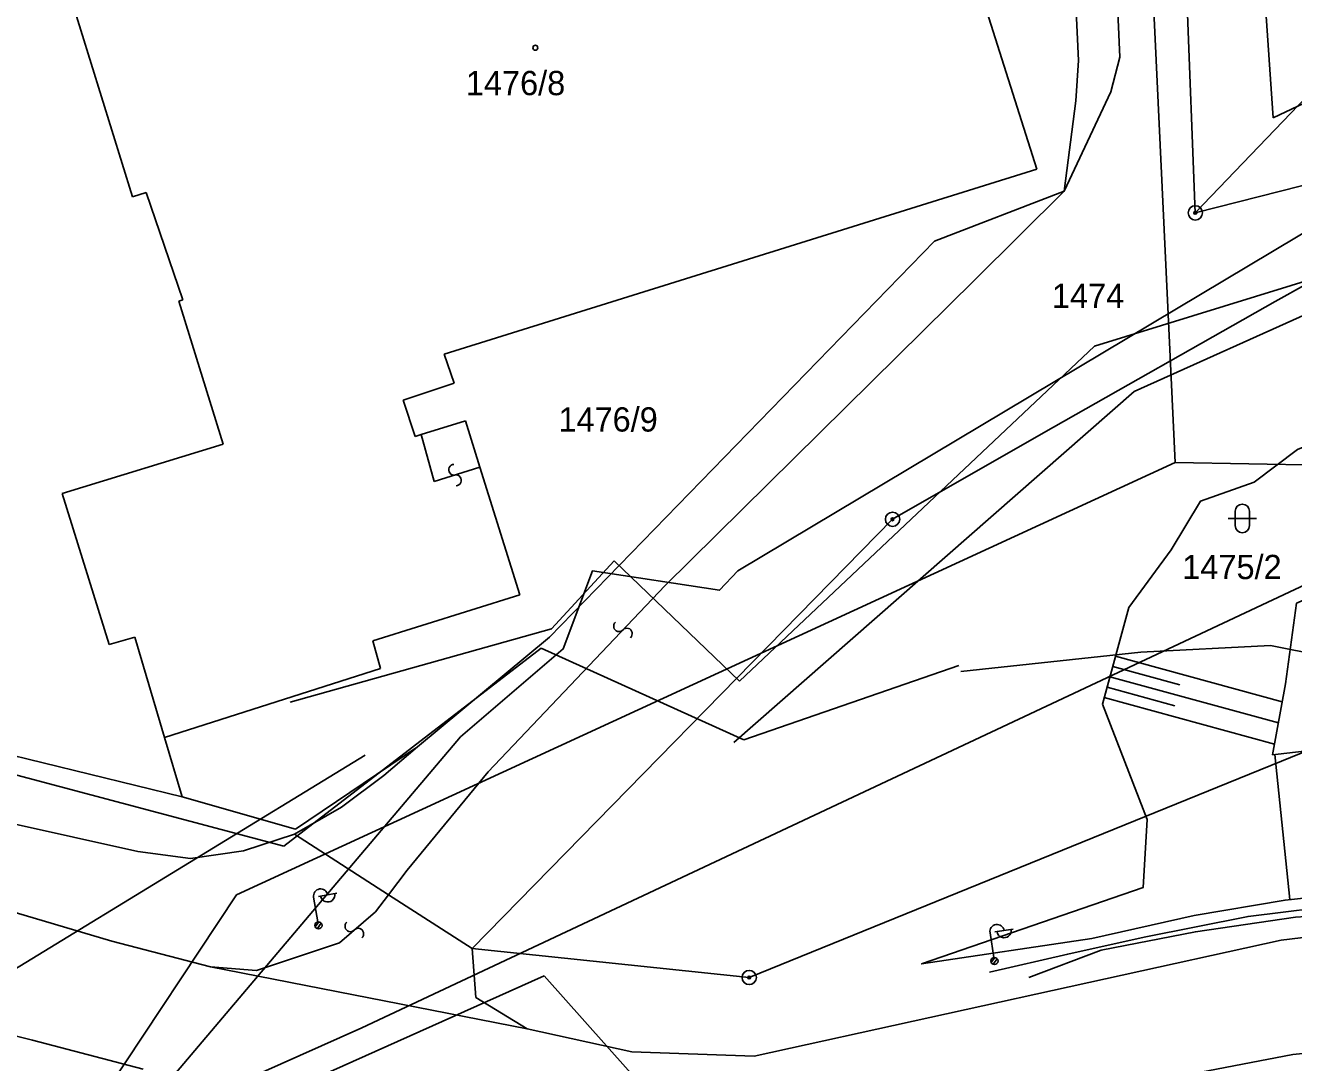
# Model space of a CAD drawing. Extents: x -469926 to -462499, y -1098642 to -1092733.
# Drawn here: x -464002.9 to -463914.2, y -1094361.4 to -1094288.8 of the extents above; entities that cross this region are included whole.
import ezdxf

# ---------------------------------------------------------------- set-up
doc = ezdxf.new("R2010")
doc.units = 0
for name, color, linetype in [('Vrstva 1', 7, 'Continuous'), ('Vrstva 12', 7, 'Continuous'), ('Vrstva 14', 7, 'Continuous'), ('Vrstva 16', 7, 'Continuous'), ('Vrstva 24', 7, 'Continuous'), ('Vrstva 25', 7, 'Continuous'), ('Vrstva 4', 7, 'Continuous'), ('Vrstva 40', 7, 'Continuous'), ('Vrstva 42', 7, 'Continuous'), ('Vrstva 48', 7, 'Continuous'), ('Vrstva 50', 7, 'Continuous'), ('Vrstva 51', 7, 'Continuous'), ('Vrstva 52', 7, 'Continuous'), ('Vrstva 55', 7, 'Continuous'), ('Vrstva 6', 7, 'Continuous')]:
    doc.layers.add(name, color=color, linetype=linetype)

msp = doc.modelspace()

# ---------------------------------------------------------------- linework, layer by layer
at = {"layer": 'Vrstva 1'}
for p, q in [((-463929.21, -1094291.3), (-463929.71, -1094280.35)), ((-463921.04, -1094301.96), (-463921.9, -1094279.77)), ((-463937.18, -1094282.92), (-463932.13, -1094298.9)), ((-463904.07, -1094284.24), (-463921.04, -1094301.96)), ((-463995.4, -1094300.83), (-464000.24, -1094285.22)), ((-463929.4, -1094294.12), (-463929.21, -1094291.3)), ((-463930.22, -1094300.44), (-463929.4, -1094294.12)), ((-463903.02, -1094297.35), (-463921.04, -1094301.96)), ((-463932.13, -1094298.9), (-463973.59, -1094311.84)), ((-463994.44, -1094300.53), (-463995.4, -1094300.83)), ((-463991.87, -1094308.05), (-463994.44, -1094300.53)), ((-463939.29, -1094303.94), (-463930.22, -1094300.44)), ((-463966.23, -1094331.66), (-463939.29, -1094303.94)), ((-463913.2, -1094306.91), (-463915.46, -1094308.17)), ((-463992.16, -1094308.14), (-463991.87, -1094308.05)), ((-463989.05, -1094318.15), (-463992.16, -1094308.14)), ((-463915.46, -1094308.17), (-463931.67, -1094317.36)), ((-463973.59, -1094311.84), (-463972.9, -1094313.88)), ((-463972.9, -1094313.88), (-463976.46, -1094315.08)), ((-463976.46, -1094315.08), (-463975.61, -1094317.61)), ((-463975.19, -1094317.48), (-463972.1, -1094316.51)), ((-463972.1, -1094316.51), (-463971.09, -1094319.77)), ((-463975.61, -1094317.61), (-463975.19, -1094317.48)), ((-463931.67, -1094317.36), (-463942.22, -1094323.41)), ((-464000.32, -1094321.61), (-463989.05, -1094318.15)), ((-463971.09, -1094319.77), (-463968.3, -1094328.7)), ((-463997.02, -1094332.17), (-464000.32, -1094321.61)), ((-463942.22, -1094323.41), (-463971.62, -1094353.47)), ((-463968.3, -1094328.7), (-463978.58, -1094331.91)), ((-463995.24, -1094331.67), (-463997.02, -1094332.17)), ((-463993.16, -1094338.68), (-463995.24, -1094331.67)), ((-463975.46, -1094339.35), (-463966.23, -1094331.66)), ((-463978.58, -1094331.91), (-463978.04, -1094333.85)), ((-463978.04, -1094333.85), (-463993.16, -1094338.68)), ((-463993.16, -1094338.68), (-463991.93, -1094342.83)), ((-463952.25, -1094355.49), (-463910.87, -1094338.66)), ((-464005.54, -1094339.52), (-463991.93, -1094342.83)), ((-463983.99, -1094345.1), (-463975.46, -1094339.35)), ((-463977.82, -1094341.35), (-463975.46, -1094339.35)), ((-463980.78, -1094343.56), (-463977.82, -1094341.35)), ((-463991.93, -1094342.83), (-463983.99, -1094345.1)), ((-463984.05, -1094345.46), (-463980.78, -1094343.56)), ((-464004.02, -1094344.66), (-463995.01, -1094346.66)), ((-463987.62, -1094346.63), (-463984.05, -1094345.46)), ((-463984.05, -1094345.46), (-463977.48, -1094349.69)), ((-463995.01, -1094346.66), (-463991.34, -1094347.15)), ((-463991.34, -1094347.15), (-463987.62, -1094346.63)), ((-464014.1, -1094347.83), (-463996.85, -1094352.94)), ((-463977.48, -1094349.69), (-463971.62, -1094353.47)), ((-463996.85, -1094352.94), (-463989.94, -1094354.74)), ((-463971.37, -1094356.9), (-463971.62, -1094353.47)), ((-463971.62, -1094353.47), (-463952.25, -1094355.49)), ((-463989.94, -1094354.74), (-463967.79, -1094359.09)), ((-464016.94, -1094356.17), (-464002.39, -1094359.88)), ((-463967.79, -1094359.09), (-463971.37, -1094356.9)), ((-464002.39, -1094359.88), (-463994.65, -1094361.91))]:
    msp.add_line(p, q, dxfattribs=at)
at = {"layer": 'Vrstva 12'}
for p, q in [((-463927.163, -1094218.997), (-463922.45, -1094319.444)), ((-463922.45, -1094319.444), (-463988.117, -1094349.706)), ((-463874.34, -1094320.248), (-463922.45, -1094319.444)), ((-463988.117, -1094349.706), (-464001.775, -1094370.301))]:
    msp.add_line(p, q, dxfattribs=at)
at = {"layer": 'Vrstva 14'}
for p, q in [((-463865.813, -1094292.085), (-463928.087, -1094311.283)), ((-463928.087, -1094311.283), (-463952.934, -1094334.74)), ((-463961.704, -1094326.31), (-463966.088, -1094331.075)), ((-463952.934, -1094334.74), (-463961.704, -1094326.31)), ((-463966.088, -1094331.075), (-463984.358, -1094336.206))]:
    msp.add_line(p, q, dxfattribs=at)
at = {"layer": 'Vrstva 16'}
for p, q in [((-463915.594, -1094295.315), (-463916.753, -1094278.171)), ((-463908.599, -1094291.996), (-463915.594, -1094295.315)), ((-463925.322, -1094314.457), (-463911.828, -1094308.391)), ((-463953.32, -1094339.032), (-463925.322, -1094314.457)), ((-464062.489, -1094325.577), (-463984.811, -1094346.299)), ((-463984.811, -1094346.299), (-463966.797, -1094332.431)), ((-463966.797, -1094332.431), (-463952.634, -1094338.849)), ((-463924.848, -1094332.721), (-463937.433, -1094334.077)), ((-463915.778, -1094332.256), (-463924.848, -1094332.721)), ((-463907.406, -1094333.884), (-463915.778, -1094332.256)), ((-463952.634, -1094338.849), (-463937.58, -1094333.652))]:
    msp.add_line(p, q, dxfattribs=at)
at = {"layer": 'Vrstva 24'}
for centre, radius in [((-463921.04, -1094301.96), 0.5), ((-463921.04, -1094301.96), 0.1), ((-463942.22, -1094323.41), 0.5), ((-463942.22, -1094323.41), 0.1), ((-463952.25, -1094355.49), 0.5), ((-463952.25, -1094355.49), 0.1)]:
    msp.add_circle(centre, radius, dxfattribs=at)
at = {"layer": 'Vrstva 25'}
for p, q in [((-463918.25, -1094322.85), (-463918.25, -1094323.85)), ((-463917.25, -1094322.85), (-463917.25, -1094323.85)), ((-463918.75, -1094323.35), (-463916.75, -1094323.35))]:
    msp.add_line(p, q, dxfattribs=at)
msp.add_circle((-463967.21, -1094290.4), 0.175, dxfattribs=at)
for centre, start, end in [((-463917.751, -1094322.851), 0, 180), ((-463917.751, -1094323.851), 180, 0)]:
    msp.add_arc(centre, 0.5, start, end, dxfattribs=at)
at = {"layer": 'Vrstva 4'}
for p, q in [((-463926.33, -1094291.05), (-463926.76, -1094280.09)), ((-463926.94, -1094293.48), (-463926.33, -1094291.05)), ((-463930.22, -1094300.44), (-463926.94, -1094293.48)), ((-463936.47, -1094306.65), (-463930.22, -1094300.44)), ((-463958.14, -1094328.06), (-463936.47, -1094306.65)), ((-463974.28, -1094320.76), (-463975.19, -1094317.48)), ((-463971.09, -1094319.77), (-463974.28, -1094320.76)), ((-463970.51, -1094341.08), (-463958.14, -1094328.06)), ((-463976.17, -1094347.98), (-463970.51, -1094341.08)), ((-463977.48, -1094349.69), (-463976.17, -1094347.98)), ((-463978.4, -1094350.88), (-463977.48, -1094349.69)), ((-463980.92, -1094353.07), (-463978.4, -1094350.88)), ((-463915.04, -1094352.87), (-463903.98, -1094351.59)), ((-463986.73, -1094355.01), (-463980.92, -1094353.07)), ((-463951.91, -1094360.99), (-463915.04, -1094352.87)), ((-463989.94, -1094354.74), (-463986.73, -1094355.01)), ((-463967.79, -1094359.09), (-463960.46, -1094360.69)), ((-463903.14, -1094359.83), (-463914.22, -1094360.87)), ((-463960.46, -1094360.69), (-463951.91, -1094360.99)), ((-463914.22, -1094360.87), (-463921.87, -1094362.35))]:
    msp.add_line(p, q, dxfattribs=at)
at = {"layer": 'Vrstva 40'}
for p, q in [((-463979.343, -1094359.024), (-463881.118, -1094312.828)), ((-464139.534, -1094430.108), (-463979.343, -1094359.024))]:
    msp.add_line(p, q, dxfattribs=at)
at = {"layer": 'Vrstva 42'}
for p, q in [((-464068.208, -1094400.861), (-463966.6, -1094355.375)), ((-463966.6, -1094355.375), (-463929.605, -1094396.848))]:
    msp.add_line(p, q, dxfattribs=at)
at = {"layer": 'Vrstva 48'}
for points in [[(-463926.612, -1094332.994), (-463914.954, -1094336.189)], [(-463927.008, -1094334.44), (-463915.227, -1094337.67)], [(-463926.81, -1094333.717), (-463922.122, -1094335.002)], [(-463927.207, -1094335.164), (-463922.469, -1094336.462)], [(-463927.405, -1094335.887), (-463915.501, -1094339.15)], [(-463914.42, -1094350.028), (-463915.482, -1094339.874)]]:
    msp.add_lwpolyline(points, dxfattribs=at)
at = {"layer": 'Vrstva 51'}
for centre, radius, start, end in [((-463972.895, -1094319.94), 0.376, 93.21036, 279.52149), ((-463972.766, -1094320.682), 0.377, 272.53432, 100.19753), ((-463961.353, -1094330.896), 0.377, 129.47432, 317.13753), ((-463960.805, -1094331.411), 0.376, 310.15036, 136.46149), ((-463980.15, -1094351.904), 0.377, 129.47432, 317.13753), ((-463979.601, -1094352.42), 0.376, 310.15036, 136.46149)]:
    msp.add_arc(centre, radius, start, end, dxfattribs=at)
at = {"layer": 'Vrstva 52'}
for points in [[(-463953.035, -1094327.016), (-463903.647, -1094297.504), (-463894.757, -1094285.545), (-463876.356, -1094274.234)], [(-463972.443, -1094338.634), (-463965.262, -1094332.483), (-463963.21, -1094327.016), (-463954.32, -1094328.383), (-463953.035, -1094327.016)], [(-464049.161, -1094373.758), (-464044.25, -1094363.579), (-463992.959, -1094362.895), (-463972.443, -1094338.634)]]:
    msp.add_lwpolyline(points, dxfattribs=at)
at = {"layer": 'Vrstva 55'}
for p, q in [((-463982.38, -1094349.808), (-463981.099, -1094349.588)), ((-463982.429, -1094351.592), (-463982.725, -1094349.868)), ((-463982.609, -1094351.952), (-463982.355, -1094351.592)), ((-463982.467, -1094352.075), (-463982.19, -1094351.683)), ((-463935.056, -1094352.301), (-463933.771, -1094352.098)), ((-463935.129, -1094354.084), (-463935.402, -1094352.355)), ((-463935.315, -1094354.441), (-463935.056, -1094354.084)), ((-463935.174, -1094354.566), (-463934.892, -1094354.178))]:
    msp.add_line(p, q, dxfattribs=at)
for points in [[(-463900.001, -1094349.959), (-463908.693, -1094349.429), (-463914.762, -1094350.064), (-463921.111, -1094351.15), (-463928.281, -1094352.758), (-463940.193, -1094354.54), (-463924.685, -1094349.181), (-463924.397, -1094344.422), (-463927.533, -1094336.356), (-463925.678, -1094329.588), (-463922.731, -1094325.547), (-463920.685, -1094322.15), (-463916.911, -1094320.822), (-463913.892, -1094318.517), (-463909.967, -1094316.91), (-463904.571, -1094315.075), (-463906.774, -1094319.275), (-463900.986, -1094329.765), (-463907.659, -1094326.584), (-463913.957, -1094329.287), (-463914.722, -1094334.935), (-463915.638, -1094339.892), (-463906.798, -1094338.882), (-463900, -1094340.029)], [(-463900, -1094350.586), (-463910.188, -1094350.338), (-463917.35, -1094351.216), (-463924.613, -1094352.666), (-463929.964, -1094353.85), (-463935.438, -1094355.108)], [(-463900, -1094351.209), (-463906.797, -1094350.803), (-463914.025, -1094351.268), (-463921.03, -1094352.291), (-463927.617, -1094353.577), (-463932.686, -1094355.499)]]:
    msp.add_lwpolyline(points, dxfattribs=at)
for centre in [(-463982.386, -1094351.839), (-463982.386, -1094351.839), (-463935.09, -1094354.331), (-463935.09, -1094354.331)]:
    msp.add_circle(centre, 0.25, dxfattribs=at)
for centre, start, end in [((-463982.232, -1094349.783), 9.76533, 189.76533), ((-463981.739, -1094349.704), 189.06275, 10.4679), ((-463934.908, -1094352.278), 8.9622, 188.9622), ((-463934.413, -1094352.206), 188.25962, 9.66477)]:
    msp.add_arc(centre, 0.5, start, end, dxfattribs=at)
at = {"layer": 'Vrstva 6'}
msp.add_line((-464003.689, -1094354.961), (-463979.125, -1094339.928), dxfattribs=at)

# ---------------------------------------------------------------- texts
at = {"layer": 'Vrstva 50'}
for s, p in [('1476/8', (-463972.072, -1094293.72)), ('1474', (-463931.069, -1094308.61)), ('1476/9', (-463965.598, -1094317.27)), ('1475/2', (-463921.95, -1094327.6))]:
    msp.add_text(s, height=1.7, dxfattribs=at).set_placement(p)

doc.saveas('drawing.dxf')
